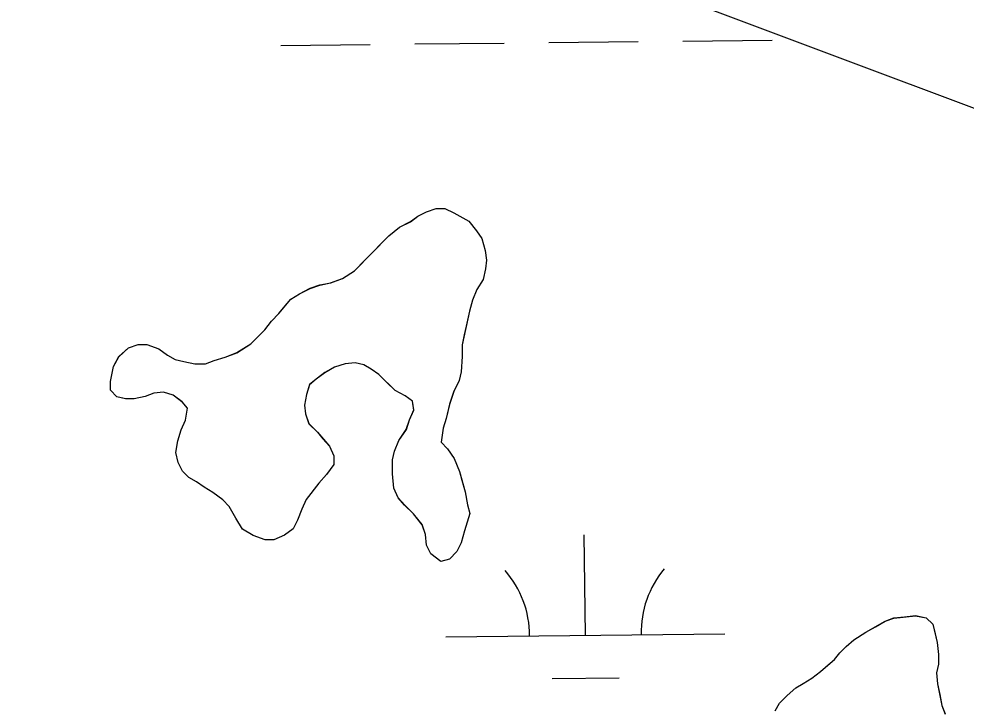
# Model space of a CAD drawing. Extents: x 3734862 to 3772949, y 391520 to 417239.
# Drawn here: x 3748286.8 to 3748626.3, y 412066.5 to 412313.6 of the extents above; entities that cross this region are included whole.
import ezdxf

# ---------------------------------------------------------------- set-up
doc = ezdxf.new("R2010")
doc.units = 0
doc.layers.add('V-TOPO-SHOR', color=7, linetype='Continuous')
doc.layers.add('V-WETL-SWMP', color=7, linetype='Continuous')

msp = doc.modelspace()

# ---------------------------------------------------------------- linework, layer by layer
at = {"layer": 'V-TOPO-SHOR'}
for points in [[(3745988.86, 413184.65), (3746110.98, 413184.65), (3746514.01, 413025.88), (3746807.12, 412928.18), (3746990.32, 412854.9), (3747344.49, 412732.77), (3747881.86, 412561.79), (3748565.78, 412305.32), (3749054.3, 412122.12), (3749518.39, 411963.36), (3749689.37, 411902.29), (3749994.38, 411781.52)], [(3748389.73, 412141.29), (3748388.2, 412137.79), (3748386.68, 412133.9), (3748385.14, 412130.78), (3748382.06, 412128.43), (3748378.18, 412126.86), (3748375.08, 412126.84), (3748370.8, 412128.36), (3748366.91, 412130.67), (3748364.55, 412134.53), (3748362.19, 412138.79), (3748359.85, 412141.1), (3748356.34, 412143.79), (3748353.22, 412145.71), (3748350.49, 412147.64), (3748347.77, 412149.17), (3748345.43, 412151.48), (3748343.85, 412154.58), (3748343.05, 412158.07), (3748343.8, 412162.34), (3748344.94, 412166.23), (3748346.47, 412169.73), (3748347.22, 412174.01), (3748345.27, 412176.32), (3748342.14, 412178.63), (3748338.64, 412179.77), (3748335.16, 412179.36), (3748332.06, 412178.18), (3748328.18, 412177.38), (3748325.08, 412177.36), (3748321.97, 412178.11), (3748319.62, 412180.43), (3748319.6, 412183.53), (3748320.73, 412188.97), (3748322.65, 412192.48), (3748326.12, 412195.6), (3748329.61, 412196.79), (3748332.71, 412196.81), (3748336.99, 412195.29), (3748340.11, 412192.98), (3748342.84, 412191.44), (3748345.95, 412190.69), (3748349.83, 412189.94), (3748353.72, 412189.96), (3748356.81, 412191.15), (3748360.69, 412192.34), (3748364.95, 412193.92), (3748369.97, 412197.05), (3748372.67, 412199.79), (3748374.98, 412202.13), (3748377.29, 412205.25), (3748379.99, 412207.98), (3748382.3, 412210.72), (3748384.23, 412213.06), (3748387.32, 412215.02), (3748391.19, 412216.98), (3748394.67, 412218.17), (3748398.55, 412218.97), (3748402.81, 412220.55), (3748407.06, 412223.29), (3748410.91, 412227.2), (3748413.61, 412229.93), (3748416.7, 412233.06), (3748419.4, 412235.79), (3748423.26, 412238.92), (3748427.13, 412240.89), (3748429.83, 412242.85), (3748432.93, 412244.42), (3748436.41, 412245.6), (3748439.52, 412245.62), (3748442.63, 412244.09), (3748448.08, 412241.02), (3748450.82, 412237.55), (3748452.78, 412234.84), (3748453.97, 412230.58), (3748454.38, 412227.09), (3748454.01, 412223.98), (3748453.26, 412220.1), (3748450.96, 412216.59), (3748449.43, 412212.7), (3748448.29, 412208.81), (3748447.16, 412203.37), (3748446.4, 412200.26), (3748445.65, 412196.76), (3748445.68, 412192.49), (3748445.33, 412187.06), (3748444.57, 412183.95), (3748442.65, 412180.06), (3748441.13, 412175.39), (3748440, 412170.34), (3748438.86, 412166.84), (3748438.12, 412161.79), (3748440.46, 412159.47), (3748442.81, 412155.99), (3748444.78, 412151.35), (3748445.58, 412148.25), (3748446.77, 412143.99), (3748447.57, 412139.34), (3748448.37, 412136.24), (3748446.47, 412130.01), (3748445.33, 412125.74)], [(3748445.33, 412125.74), (3748443.8, 412122.62), (3748441.1, 412119.89), (3748438, 412119.09), (3748434.49, 412121.79), (3748432.92, 412124.88), (3748432.51, 412128.76), (3748431.32, 412132.25), (3748428.19, 412136.11), (3748425.07, 412139.19), (3748422.72, 412141.89), (3748421.14, 412145.38), (3748420.72, 412150.42), (3748420.69, 412155.47), (3748421.45, 412158.57), (3748422.98, 412162.47), (3748425.67, 412166.36), (3748426.81, 412169.86), (3748428.34, 412173.37), (3748427.93, 412176.47), (3748425.2, 412178.39), (3748421.7, 412180.31), (3748418.57, 412183.39), (3748415.84, 412186.09), (3748413.11, 412188.02), (3748410.38, 412189.55), (3748407.27, 412190.3), (3748403.78, 412189.9), (3748399.91, 412188.71), (3748396.43, 412186.74), (3748393.34, 412184.4), (3748391.02, 412182.44), (3748389.88, 412178.94), (3748389.13, 412175.05), (3748389.54, 412171.95), (3748390.72, 412168.47), (3748393.85, 412165.38), (3748395.8, 412163.07), (3748398.15, 412160.36), (3748399.72, 412156.88), (3748399.74, 412153.78), (3748397.05, 412150.27), (3748394.35, 412147.14), (3748389.73, 412141.29)], [(3748557.88, 412065.53), (3748559.42, 412068.26), (3748562.11, 412070.99), (3748565.2, 412073.73), (3748567.91, 412075.3), (3748571, 412077.26), (3748574.09, 412079.61), (3748576.79, 412081.95), (3748579.11, 412083.91), (3748581.03, 412086.25), (3748583.35, 412088.59), (3748586.05, 412090.94), (3748590.3, 412093.68), (3748593.78, 412095.65), (3748597.26, 412097.61), (3748600.36, 412098.79), (3748604.24, 412099.21), (3748608.11, 412099.62), (3748612, 412098.87), (3748614.34, 412096.56), (3748615.14, 412093.07), (3748615.94, 412089.97), (3748616.35, 412085.7), (3748616.38, 412082.21), (3748615.62, 412079.1), (3748616.03, 412075.22), (3748616.83, 412071.35), (3748617.64, 412067.47), (3748618.82, 412064.37)]]:
    msp.add_lwpolyline(points, dxfattribs=at)
at = {"layer": 'V-WETL-SWMP'}
for p, q in [((3748380.74, 412304.08), (3748412.74, 412304.42)), ((3748428.74, 412304.59), (3748460.74, 412304.92)), ((3748476.74, 412305.09), (3748508.73, 412305.43)), ((3748524.73, 412305.6), (3748556.73, 412305.94)), ((3748427.12, 412240.87), (3748429.83, 412242.83)), ((3748429.83, 412242.83), (3748432.92, 412244.4)), ((3748432.92, 412244.4), (3748436.41, 412245.59)), ((3748436.41, 412245.59), (3748439.51, 412245.61)), ((3748439.51, 412245.61), (3748442.63, 412244.08)), ((3748442.63, 412244.08), (3748448.08, 412241.01)), ((3748423.25, 412238.91), (3748427.12, 412240.87)), ((3748448.08, 412241.01), (3748450.82, 412237.53)), ((3748419.39, 412235.78), (3748423.25, 412238.91)), ((3748450.82, 412237.53), (3748452.78, 412234.83)), ((3748407.06, 412223.28), (3748419.39, 412235.78)), ((3748452.78, 412234.83), (3748453.97, 412230.57)), ((3748453.97, 412230.57), (3748454.38, 412227.08)), ((3748454.38, 412227.08), (3748454.01, 412223.97)), ((3748402.8, 412220.54), (3748407.06, 412223.28)), ((3748454.01, 412223.97), (3748453.26, 412220.08)), ((3748394.67, 412218.16), (3748398.54, 412218.96)), ((3748398.54, 412218.96), (3748402.8, 412220.54)), ((3748453.26, 412220.08), (3748450.95, 412216.58)), ((3748387.32, 412215), (3748391.18, 412216.97)), ((3748391.18, 412216.97), (3748394.67, 412218.16)), ((3748450.95, 412216.58), (3748449.43, 412212.69)), ((3748379.99, 412207.97), (3748384.22, 412213.04)), ((3748384.22, 412213.04), (3748387.32, 412215)), ((3748449.43, 412212.69), (3748448.29, 412208.8)), ((3748448.29, 412208.8), (3748445.65, 412196.75)), ((3748377.29, 412205.24), (3748379.99, 412207.97)), ((3748369.97, 412197.04), (3748374.98, 412202.12)), ((3748374.98, 412202.12), (3748377.29, 412205.24)), ((3748322.65, 412192.47), (3748326.12, 412195.59)), ((3748326.12, 412195.59), (3748329.61, 412196.78)), ((3748329.61, 412196.78), (3748332.71, 412196.8)), ((3748332.71, 412196.8), (3748336.99, 412195.27)), ((3748336.99, 412195.27), (3748340.11, 412192.97)), ((3748364.94, 412193.9), (3748369.97, 412197.04)), ((3748445.65, 412196.75), (3748445.68, 412192.48)), ((3748320.73, 412188.96), (3748322.65, 412192.47)), ((3748340.11, 412192.97), (3748342.84, 412191.43)), ((3748356.81, 412191.13), (3748360.68, 412192.32)), ((3748360.68, 412192.32), (3748364.94, 412193.9)), ((3748445.68, 412192.48), (3748445.32, 412187.05)), ((3748319.6, 412183.52), (3748320.73, 412188.96)), ((3748342.84, 412191.43), (3748345.95, 412190.68)), ((3748345.95, 412190.68), (3748349.83, 412189.92)), ((3748349.83, 412189.92), (3748353.71, 412189.95)), ((3748353.71, 412189.95), (3748356.81, 412191.13)), ((3748399.9, 412188.69), (3748396.42, 412186.73)), ((3748403.78, 412189.88), (3748399.9, 412188.69)), ((3748407.27, 412190.29), (3748403.78, 412189.88)), ((3748410.38, 412189.54), (3748407.27, 412190.29)), ((3748413.1, 412188), (3748410.38, 412189.54)), ((3748396.42, 412186.73), (3748393.33, 412184.38)), ((3748415.83, 412186.08), (3748413.1, 412188)), ((3748421.69, 412180.3), (3748415.83, 412186.08)), ((3748445.32, 412187.05), (3748444.57, 412183.94)), ((3748319.62, 412180.42), (3748319.6, 412183.52)), ((3748391.02, 412182.43), (3748389.88, 412178.93)), ((3748393.33, 412184.38), (3748391.02, 412182.43)), ((3748444.57, 412183.94), (3748442.65, 412180.04)), ((3748321.96, 412178.1), (3748319.62, 412180.42)), ((3748332.06, 412178.17), (3748328.18, 412177.37)), ((3748335.15, 412179.35), (3748332.06, 412178.17)), ((3748338.64, 412179.76), (3748335.15, 412179.35)), ((3748342.14, 412178.62), (3748338.64, 412179.76)), ((3748345.26, 412176.31), (3748342.14, 412178.62)), ((3748389.88, 412178.93), (3748389.13, 412175.04)), ((3748425.2, 412178.38), (3748421.69, 412180.3)), ((3748427.93, 412176.46), (3748425.2, 412178.38)), ((3748442.65, 412180.04), (3748441.13, 412175.38)), ((3748325.07, 412177.35), (3748321.96, 412178.1)), ((3748328.18, 412177.37), (3748325.07, 412177.35)), ((3748347.22, 412174), (3748345.26, 412176.31)), ((3748389.13, 412175.04), (3748389.53, 412171.94)), ((3748428.33, 412173.35), (3748427.93, 412176.46)), ((3748441.13, 412175.38), (3748440, 412170.32)), ((3748346.47, 412169.72), (3748347.22, 412174)), ((3748389.53, 412171.94), (3748390.72, 412168.45)), ((3748426.81, 412169.85), (3748428.33, 412173.35)), ((3748344.94, 412166.22), (3748346.47, 412169.72)), ((3748390.72, 412168.45), (3748393.85, 412165.37)), ((3748425.66, 412166.35), (3748426.81, 412169.85)), ((3748440, 412170.32), (3748438.86, 412166.82)), ((3748343.8, 412162.33), (3748344.94, 412166.22)), ((3748393.85, 412165.37), (3748398.15, 412160.35)), ((3748422.97, 412162.45), (3748425.66, 412166.35)), ((3748438.86, 412166.82), (3748438.11, 412161.77)), ((3748343.05, 412158.06), (3748343.8, 412162.33)), ((3748421.44, 412158.56), (3748422.97, 412162.45)), ((3748438.11, 412161.77), (3748440.46, 412159.46)), ((3748343.85, 412154.57), (3748343.05, 412158.06)), ((3748398.15, 412160.35), (3748399.72, 412156.87)), ((3748420.69, 412155.45), (3748421.44, 412158.56)), ((3748440.46, 412159.46), (3748442.81, 412155.98)), ((3748345.42, 412151.48), (3748343.85, 412154.57)), ((3748399.72, 412156.87), (3748399.74, 412153.77)), ((3748420.72, 412150.41), (3748420.69, 412155.45)), ((3748442.81, 412155.98), (3748444.78, 412151.34)), ((3748347.77, 412149.16), (3748345.42, 412151.48)), ((3748399.74, 412153.77), (3748397.05, 412150.25)), ((3748444.78, 412151.34), (3748446.76, 412143.98)), ((3748350.49, 412147.63), (3748347.77, 412149.16)), ((3748353.22, 412145.7), (3748350.49, 412147.63)), ((3748397.05, 412150.25), (3748394.35, 412147.13)), ((3748421.14, 412145.36), (3748420.72, 412150.41)), ((3748356.34, 412143.78), (3748353.22, 412145.7)), ((3748394.35, 412147.13), (3748389.73, 412141.28)), ((3748422.72, 412141.88), (3748421.14, 412145.36)), ((3748359.85, 412141.09), (3748356.34, 412143.78)), ((3748362.19, 412138.78), (3748359.85, 412141.09)), ((3748389.73, 412141.28), (3748388.2, 412137.78)), ((3748425.06, 412139.18), (3748422.72, 412141.88)), ((3748446.76, 412143.98), (3748447.57, 412139.33)), ((3748364.55, 412134.52), (3748362.19, 412138.78)), ((3748388.2, 412137.78), (3748386.67, 412133.89)), ((3748428.19, 412136.1), (3748425.06, 412139.18)), ((3748447.57, 412139.33), (3748448.37, 412136.23)), ((3748366.9, 412130.66), (3748364.55, 412134.52)), ((3748431.32, 412132.24), (3748428.19, 412136.1)), ((3748448.37, 412136.23), (3748446.47, 412130)), ((3748370.8, 412128.35), (3748366.9, 412130.66)), ((3748385.14, 412130.77), (3748382.05, 412128.43)), ((3748386.67, 412133.89), (3748385.14, 412130.77)), ((3748432.5, 412128.75), (3748431.32, 412132.24)), ((3748375.08, 412126.83), (3748370.8, 412128.35)), ((3748382.05, 412128.43), (3748378.18, 412126.85)), ((3748432.92, 412124.87), (3748432.5, 412128.75)), ((3748446.47, 412130), (3748445.33, 412125.73)), ((3748489.83, 412092.62), (3748489.45, 412128.62)), ((3748378.18, 412126.85), (3748375.08, 412126.83)), ((3748434.49, 412121.78), (3748432.92, 412124.87)), ((3748445.33, 412125.73), (3748443.8, 412122.61)), ((3748438, 412119.08), (3748434.49, 412121.78)), ((3748443.8, 412122.61), (3748441.1, 412119.88)), ((3748441.1, 412119.88), (3748438, 412119.08)), ((3748590.3, 412093.67), (3748597.26, 412097.6)), ((3748597.26, 412097.6), (3748600.36, 412098.78)), ((3748600.36, 412098.78), (3748608.11, 412099.61)), ((3748608.11, 412099.61), (3748612, 412098.86)), ((3748612, 412098.86), (3748614.34, 412096.54)), ((3748586.05, 412090.93), (3748590.3, 412093.67)), ((3748614.34, 412096.54), (3748615.94, 412089.96)), ((3748439.83, 412092.09), (3748539.82, 412093.15)), ((3748583.35, 412088.58), (3748586.05, 412090.93)), ((3748615.94, 412089.96), (3748616.35, 412085.69)), ((3748581.03, 412086.24), (3748583.35, 412088.58)), ((3748574.09, 412079.6), (3748579.11, 412083.9)), ((3748579.11, 412083.9), (3748581.03, 412086.24)), ((3748616.35, 412085.69), (3748616.37, 412082.2)), ((3748616.37, 412082.2), (3748615.62, 412079.09)), ((3748477.99, 412077.06), (3748501.99, 412077.32)), ((3748567.91, 412075.29), (3748571, 412077.25)), ((3748571, 412077.25), (3748574.09, 412079.6)), ((3748615.62, 412079.09), (3748616.03, 412075.21)), ((3748562.11, 412070.98), (3748565.2, 412073.72)), ((3748565.2, 412073.72), (3748567.91, 412075.29)), ((3748616.03, 412075.21), (3748617.63, 412067.46)), ((3748559.41, 412068.25), (3748562.11, 412070.98)), ((3748557.88, 412065.52), (3748559.41, 412068.25)), ((3748617.63, 412067.46), (3748618.82, 412064.36))]:
    msp.add_line(p, q, dxfattribs=at)
for centre, start, end in [((3748434.58, 412092.51), 359.8334, 41.377), ((3748545.06, 412093.68), 139.8333, 181.377)]:
    msp.add_arc(centre, 35.25, start, end, dxfattribs=at)

doc.saveas('drawing.dxf')
